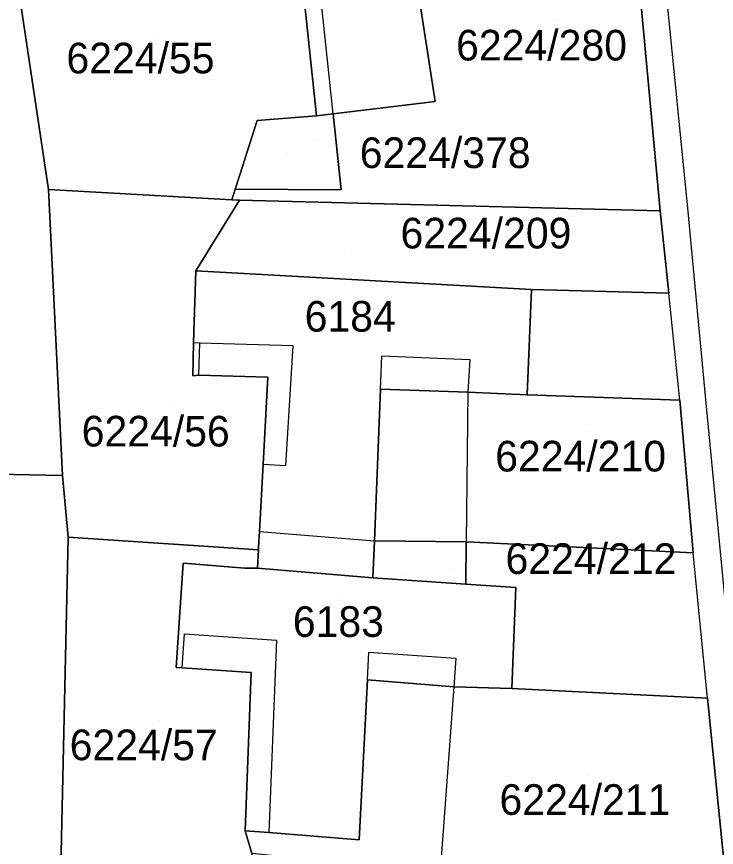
# Model space of a CAD drawing. Extents: x -266199 to -261993, y -1239047 to -1235108.
# Drawn here: x -263875.3 to -263829.6, y -1236080.9 to -1236026.7 of the extents above; entities that cross this region are included whole.
import ezdxf

# ---------------------------------------------------------------- set-up
doc = ezdxf.new("R2010")
doc.units = 0
for name, color, linetype in [('body_kn', 7, 'Continuous'), ('kladpar_druhypozemkov', 7, 'Continuous'), ('kladpar_hranice', 7, 'Continuous'), ('kladpar_parcelnecisla', 7, 'Continuous'), ('kladpar_plochy', 7, 'Continuous'), ('kladpar_sipky', 7, 'Continuous'), ('zappar_hrandruhpozemk', 7, 'Continuous')]:
    doc.layers.add(name, color=color, linetype=linetype)

msp = doc.modelspace()

# ---------------------------------------------------------------- linework, layer by layer
at = {"layer": 'body_kn'}
for p, q in [((-263847.98, -1236032.21), (-263847.98, -1236032.21)), ((-263854.63, -1236033.02), (-263854.63, -1236033.02)), ((-263854.63, -1236033.02), (-263854.63, -1236033.02)), ((-263859.59, -1236033.45), (-263859.59, -1236033.45)), ((-263855.72, -1236033.15), (-263855.72, -1236033.15)), ((-263860.72, -1236037), (-263860.72, -1236037)), ((-263873.21, -1236037.96), (-263873.21, -1236037.96)), ((-263873.21, -1236037.96), (-263873.21, -1236037.96)), ((-263861.02, -1236037.94), (-263861.02, -1236037.94)), ((-263854.11, -1236037.98), (-263854.11, -1236037.98)), ((-263861.24, -1236038.62), (-263861.24, -1236038.62)), ((-263861.24, -1236038.62), (-263861.24, -1236038.62)), ((-263860.75, -1236038.65), (-263860.75, -1236038.65)), ((-263860.75, -1236038.65), (-263860.75, -1236038.65)), ((-263833.28, -1236039.34), (-263833.28, -1236039.34)), ((-263833.28, -1236039.34), (-263833.28, -1236039.34)), ((-263831.51, -1236039.17), (-263831.51, -1236039.17)), ((-263863.6, -1236043.27), (-263863.6, -1236043.27)), ((-263841.69, -1236044.49), (-263841.69, -1236044.49)), ((-263841.69, -1236044.49), (-263841.69, -1236044.49)), ((-263832.72, -1236044.72), (-263832.72, -1236044.72)), ((-263863.74, -1236047.97), (-263863.74, -1236047.97)), ((-263863.34, -1236047.98), (-263863.34, -1236047.98)), ((-263863.34, -1236047.98), (-263863.34, -1236047.98)), ((-263857.24, -1236048.16), (-263857.24, -1236048.16)), ((-263851.45, -1236048.82), (-263851.45, -1236048.82)), ((-263845.7, -1236049.06), (-263845.7, -1236049.06)), ((-263863.8, -1236050.12), (-263863.8, -1236050.12)), ((-263863.4, -1236050.08), (-263863.4, -1236050.08)), ((-263863.4, -1236050.08), (-263863.4, -1236050.08)), ((-263858.9, -1236050.21), (-263858.9, -1236050.21)), ((-263851.54, -1236050.98), (-263851.54, -1236050.98)), ((-263851.54, -1236050.98), (-263851.54, -1236050.98)), ((-263845.84, -1236051.19), (-263845.84, -1236051.19)), ((-263845.84, -1236051.19), (-263845.84, -1236051.19)), ((-263841.97, -1236051.35), (-263841.97, -1236051.35)), ((-263841.97, -1236051.35), (-263841.97, -1236051.35)), ((-263831.99, -1236051.7), (-263831.99, -1236051.7)), ((-263831.99, -1236051.7), (-263831.99, -1236051.7)), ((-263830.33, -1236051.66), (-263830.33, -1236051.66)), ((-263859.21, -1236055.89), (-263859.21, -1236055.89)), ((-263859.21, -1236055.89), (-263859.21, -1236055.89)), ((-263857.71, -1236055.97), (-263857.71, -1236055.97)), ((-263872.31, -1236056.62), (-263872.31, -1236056.62)), ((-263872.31, -1236056.62), (-263872.31, -1236056.62)), ((-263871.92, -1236060.66), (-263871.92, -1236060.66)), ((-263871.92, -1236060.66), (-263871.92, -1236060.66)), ((-263859.45, -1236060.28), (-263859.45, -1236060.28)), ((-263859.45, -1236060.28), (-263859.45, -1236060.28)), ((-263851.94, -1236060.89), (-263851.94, -1236060.89)), ((-263845.95, -1236060.96), (-263845.95, -1236060.96)), ((-263845.95, -1236060.96), (-263845.95, -1236060.96)), ((-263859.51, -1236061.48), (-263859.51, -1236061.48)), ((-263859.5, -1236061.28), (-263859.5, -1236061.28)), ((-263831.14, -1236061.67), (-263831.14, -1236061.67)), ((-263864.42, -1236062.35), (-263864.42, -1236062.35)), ((-263864.42, -1236062.35), (-263864.42, -1236062.35)), ((-263863.87, -1236062.39), (-263863.87, -1236062.39)), ((-263860.4, -1236062.67), (-263860.4, -1236062.67)), ((-263859.58, -1236062.68), (-263859.58, -1236062.68)), ((-263852.04, -1236063.31), (-263852.04, -1236063.31)), ((-263845.98, -1236063.71), (-263845.98, -1236063.71)), ((-263842.7, -1236063.93), (-263842.7, -1236063.93)), ((-263864.33, -1236066.97), (-263864.33, -1236066.97)), ((-263858.32, -1236067.38), (-263858.32, -1236067.38)), ((-263852.3, -1236068.16), (-263852.3, -1236068.16)), ((-263846.62, -1236068.54), (-263846.62, -1236068.54)), ((-263864.88, -1236069.15), (-263864.88, -1236069.15)), ((-263864.48, -1236069.18), (-263864.48, -1236069.18)), ((-263864.48, -1236069.18), (-263864.48, -1236069.18)), ((-263859.99, -1236069.49), (-263859.99, -1236069.49)), ((-263852.39, -1236069.96), (-263852.39, -1236069.96)), ((-263852.39, -1236069.96), (-263852.39, -1236069.96)), ((-263846.76, -1236070.41), (-263846.76, -1236070.41)), ((-263846.76, -1236070.41), (-263846.76, -1236070.41)), ((-263842.97, -1236070.54), (-263842.97, -1236070.54)), ((-263842.97, -1236070.54), (-263842.97, -1236070.54)), ((-263830.19, -1236071.16), (-263830.19, -1236071.16)), ((-263830.19, -1236071.16), (-263830.19, -1236071.16)), ((-263860.37, -1236079.82), (-263860.37, -1236079.82)), ((-263858.84, -1236079.94), (-263858.84, -1236079.94)), ((-263852.93, -1236080.41), (-263852.93, -1236080.41))]:
    msp.add_line(p, q, dxfattribs=at)
at = {"layer": 'kladpar_druhypozemkov'}
for p, q in [((-263839.99, -1236026.93), (-263839.99, -1236026.93)), ((-263866.25, -1236027.77), (-263866.25, -1236027.77)), ((-263857.59, -1236035.61), (-263857.59, -1236035.61)), ((-263853.91, -1236042.1), (-263853.91, -1236042.1)), ((-263853.82, -1236045.52), (-263853.82, -1236045.52)), ((-263865.31, -1236052.13), (-263865.31, -1236052.13)), ((-263837.88, -1236053.76), (-263837.88, -1236053.76)), ((-263850.11, -1236063.09), (-263850.11, -1236063.09)), ((-263854.14, -1236064.56), (-263854.14, -1236064.56)), ((-263865.99, -1236072.61), (-263865.99, -1236072.61)), ((-263838.04, -1236076.18), (-263838.04, -1236076.18))]:
    msp.add_line(p, q, dxfattribs=at)
at = {"layer": 'kladpar_hranice'}
for points in [[(-263833.28, -1236039.34), (-263835.05, -1236020.28), (-263840.03, -1236020.93), (-263841.03, -1236014.36), (-263841.37, -1236012.08), (-263835.89, -1236011.35), (-263837.01, -1236001.27), (-263842.92, -1236002.08), (-263843.97, -1235995.5), (-263837.52, -1235994.78), (-263838.31, -1235987.4), (-263841.01, -1235970.09), (-263850.48, -1235972.43), (-263852.3, -1235965.99), (-263852.92, -1235963.79), (-263842.67, -1235961.04)], [(-263862.4, -1236017.06), (-263857.69, -1236016.34), (-263856.02, -1236016.08), (-263850.47, -1236015.57), (-263841.03, -1236014.36), (-263840.03, -1236020.93), (-263843.83, -1236021.38), (-263849.53, -1236022.05), (-263847.98, -1236032.21), (-263854.63, -1236033.02), (-263855.72, -1236033.15), (-263856.76, -1236023.23), (-263860.92, -1236023.81), (-263861.34, -1236023.87), (-263862.4, -1236017.06)], [(-263876.22, -1236018.04), (-263857.91, -1236015), (-263857.69, -1236016.34), (-263862.4, -1236017.06), (-263861.34, -1236023.87), (-263860.92, -1236023.81), (-263856.76, -1236023.23), (-263855.72, -1236033.15), (-263859.59, -1236033.45), (-263860.72, -1236037), (-263861.02, -1236037.94), (-263861.24, -1236038.62), (-263873.21, -1236037.96), (-263875.05, -1236025.74), (-263876.22, -1236018.04)], [(-263835.05, -1236020.28), (-263833.28, -1236039.34), (-263860.75, -1236038.65), (-263861.24, -1236038.62), (-263861.02, -1236037.94), (-263854.11, -1236037.98), (-263854.63, -1236033.02), (-263847.98, -1236032.21), (-263849.53, -1236022.05), (-263843.83, -1236021.38), (-263840.03, -1236020.93), (-263835.05, -1236020.28)], [(-263873.21, -1236037.96), (-263872.31, -1236056.62), (-263901.98, -1236056.01), (-263903.98, -1236043.88), (-263907.95, -1236026.19), (-263875.05, -1236025.74), (-263873.21, -1236037.96)], [(-263854.63, -1236033.02), (-263854.11, -1236037.98), (-263861.02, -1236037.94), (-263860.72, -1236037), (-263859.59, -1236033.45), (-263855.72, -1236033.15), (-263854.63, -1236033.02)], [(-263861.24, -1236038.62), (-263860.75, -1236038.65), (-263863.6, -1236043.27), (-263863.74, -1236047.97), (-263863.8, -1236050.12), (-263863.4, -1236050.08), (-263858.9, -1236050.21), (-263859.21, -1236055.89), (-263859.45, -1236060.28), (-263859.5, -1236061.28), (-263859.51, -1236061.48), (-263871.92, -1236060.66), (-263872.31, -1236056.62), (-263873.21, -1236037.96), (-263861.24, -1236038.62)], [(-263860.75, -1236038.65), (-263833.28, -1236039.34), (-263832.72, -1236044.72), (-263841.69, -1236044.49), (-263863.6, -1236043.27), (-263860.75, -1236038.65)], [(-263828.78, -1236085.21), (-263830.19, -1236071.16), (-263842.97, -1236070.54), (-263842.7, -1236063.93), (-263845.98, -1236063.71), (-263845.95, -1236060.96), (-263831.14, -1236061.67), (-263831.99, -1236051.7), (-263841.97, -1236051.35), (-263841.69, -1236044.49), (-263832.72, -1236044.72), (-263833.28, -1236039.34)], [(-263841.69, -1236044.49), (-263841.97, -1236051.35), (-263845.84, -1236051.19), (-263851.54, -1236050.98), (-263851.94, -1236060.89), (-263852.04, -1236063.31), (-263859.58, -1236062.68), (-263859.51, -1236061.48), (-263859.5, -1236061.28), (-263859.45, -1236060.28), (-263859.21, -1236055.89), (-263858.9, -1236050.21), (-263863.4, -1236050.08), (-263863.8, -1236050.12), (-263863.74, -1236047.97), (-263863.6, -1236043.27), (-263841.69, -1236044.49)], [(-263841.97, -1236051.35), (-263831.99, -1236051.7), (-263831.14, -1236061.67), (-263845.95, -1236060.96), (-263851.94, -1236060.89), (-263851.54, -1236050.98), (-263845.84, -1236051.19), (-263841.97, -1236051.35)], [(-263872.31, -1236056.62), (-263871.92, -1236060.66), (-263872.43, -1236083.2), (-263869.72, -1236083.31), (-263870.45, -1236091.57), (-263899.11, -1236091.36), (-263900.28, -1236072.34), (-263901.98, -1236056.01), (-263872.31, -1236056.62)], [(-263871.92, -1236060.66), (-263859.51, -1236061.48), (-263859.58, -1236062.68), (-263860.4, -1236062.67), (-263863.87, -1236062.39), (-263864.42, -1236062.35), (-263864.88, -1236069.15), (-263864.48, -1236069.18), (-263859.99, -1236069.49), (-263860.37, -1236079.82), (-263859.94, -1236081.3), (-263860.08, -1236084.08), (-263869.72, -1236083.31), (-263872.43, -1236083.2), (-263871.92, -1236060.66)], [(-263845.95, -1236060.96), (-263845.98, -1236063.71), (-263852.04, -1236063.31), (-263851.94, -1236060.89), (-263845.95, -1236060.96)], [(-263864.42, -1236062.35), (-263863.87, -1236062.39), (-263860.4, -1236062.67), (-263859.58, -1236062.68), (-263852.04, -1236063.31), (-263845.98, -1236063.71), (-263842.7, -1236063.93), (-263842.97, -1236070.54), (-263846.76, -1236070.41), (-263852.39, -1236069.96), (-263852.93, -1236080.41), (-263858.84, -1236079.94), (-263860.37, -1236079.82), (-263859.99, -1236069.49), (-263864.48, -1236069.18), (-263864.88, -1236069.15), (-263864.42, -1236062.35)], [(-263842.97, -1236070.54), (-263830.19, -1236071.16), (-263828.78, -1236085.21), (-263847.78, -1236084.31), (-263856.04, -1236083.92), (-263855.85, -1236081.71), (-263859.94, -1236081.3), (-263860.37, -1236079.82), (-263858.84, -1236079.94), (-263852.93, -1236080.41), (-263852.39, -1236069.96), (-263846.76, -1236070.41), (-263842.97, -1236070.54)]]:
    msp.add_lwpolyline(points, dxfattribs=at)
at = {"layer": 'kladpar_plochy'}
for p, q in [((-263875.05, -1236025.74), (-263873.21, -1236037.96)), ((-263873.21, -1236037.96), (-263872.31, -1236056.62)), ((-263872.31, -1236056.62), (-263901.98, -1236056.01)), ((-263901.98, -1236056.01), (-263872.31, -1236056.62)), ((-263872.31, -1236056.62), (-263871.92, -1236060.66)), ((-263871.92, -1236060.66), (-263872.43, -1236083.2))]:
    msp.add_line(p, q, dxfattribs=at)
for points in [[(-263862.4, -1236017.06), (-263857.69, -1236016.34), (-263856.02, -1236016.08), (-263850.47, -1236015.57), (-263841.03, -1236014.36), (-263840.03, -1236020.93), (-263843.83, -1236021.38), (-263849.53, -1236022.05), (-263847.98, -1236032.21), (-263854.63, -1236033.02), (-263855.72, -1236033.15), (-263856.76, -1236023.23), (-263860.92, -1236023.81), (-263861.34, -1236023.87)], [(-263876.22, -1236018.04), (-263857.91, -1236015), (-263857.69, -1236016.34), (-263862.4, -1236017.06), (-263861.34, -1236023.87), (-263860.92, -1236023.81), (-263856.76, -1236023.23), (-263855.72, -1236033.15), (-263859.59, -1236033.45), (-263860.72, -1236037), (-263861.02, -1236037.94), (-263861.24, -1236038.62), (-263873.21, -1236037.96), (-263875.05, -1236025.74)], [(-263835.05, -1236020.28), (-263833.28, -1236039.34), (-263860.75, -1236038.65), (-263861.24, -1236038.62), (-263861.02, -1236037.94), (-263854.11, -1236037.98), (-263854.63, -1236033.02), (-263847.98, -1236032.21), (-263849.53, -1236022.05), (-263843.83, -1236021.38), (-263840.03, -1236020.93)], [(-263854.63, -1236033.02), (-263854.11, -1236037.98), (-263861.02, -1236037.94), (-263860.72, -1236037), (-263859.59, -1236033.45), (-263855.72, -1236033.15)], [(-263861.24, -1236038.62), (-263860.75, -1236038.65), (-263863.6, -1236043.27), (-263863.74, -1236047.97), (-263863.8, -1236050.12), (-263863.4, -1236050.08), (-263858.9, -1236050.21), (-263859.21, -1236055.89), (-263859.45, -1236060.28), (-263859.5, -1236061.28), (-263859.51, -1236061.48), (-263871.92, -1236060.66), (-263872.31, -1236056.62), (-263873.21, -1236037.96)], [(-263860.75, -1236038.65), (-263833.28, -1236039.34), (-263832.72, -1236044.72), (-263841.69, -1236044.49), (-263863.6, -1236043.27)], [(-263841.69, -1236044.49), (-263841.97, -1236051.35), (-263845.84, -1236051.19), (-263851.54, -1236050.98), (-263851.94, -1236060.89), (-263852.04, -1236063.31), (-263859.58, -1236062.68), (-263859.51, -1236061.48), (-263859.5, -1236061.28), (-263859.45, -1236060.28), (-263859.21, -1236055.89), (-263858.9, -1236050.21), (-263863.4, -1236050.08), (-263863.8, -1236050.12), (-263863.74, -1236047.97), (-263863.6, -1236043.27)], [(-263841.97, -1236051.35), (-263831.99, -1236051.7), (-263831.14, -1236061.67), (-263845.95, -1236060.96), (-263851.94, -1236060.89), (-263851.54, -1236050.98), (-263845.84, -1236051.19)], [(-263871.92, -1236060.66), (-263859.51, -1236061.48), (-263859.58, -1236062.68), (-263860.4, -1236062.67), (-263863.87, -1236062.39), (-263864.42, -1236062.35), (-263864.88, -1236069.15), (-263864.48, -1236069.18), (-263859.99, -1236069.49), (-263860.37, -1236079.82), (-263859.94, -1236081.3), (-263860.08, -1236084.08), (-263869.72, -1236083.31), (-263872.43, -1236083.2)], [(-263845.95, -1236060.96), (-263845.98, -1236063.71), (-263852.04, -1236063.31), (-263851.94, -1236060.89)], [(-263864.42, -1236062.35), (-263863.87, -1236062.39), (-263860.4, -1236062.67), (-263859.58, -1236062.68), (-263852.04, -1236063.31), (-263845.98, -1236063.71), (-263842.7, -1236063.93), (-263842.97, -1236070.54), (-263846.76, -1236070.41), (-263852.39, -1236069.96), (-263852.93, -1236080.41), (-263858.84, -1236079.94), (-263860.37, -1236079.82), (-263859.99, -1236069.49), (-263864.48, -1236069.18), (-263864.88, -1236069.15)], [(-263842.97, -1236070.54), (-263830.19, -1236071.16), (-263828.78, -1236085.21), (-263847.78, -1236084.31), (-263856.04, -1236083.92), (-263855.85, -1236081.71), (-263859.94, -1236081.3), (-263860.37, -1236079.82), (-263858.84, -1236079.94), (-263852.93, -1236080.41), (-263852.39, -1236069.96), (-263846.76, -1236070.41)]]:
    msp.add_lwpolyline(points, close=True, dxfattribs=at)
msp.add_lwpolyline([(-263828.78, -1236085.21), (-263830.19, -1236071.16), (-263842.97, -1236070.54), (-263842.7, -1236063.93), (-263845.98, -1236063.71), (-263845.95, -1236060.96), (-263831.14, -1236061.67), (-263831.99, -1236051.7), (-263841.97, -1236051.35), (-263841.69, -1236044.49), (-263832.72, -1236044.72), (-263833.28, -1236039.34), (-263835.05, -1236020.28)], dxfattribs=at)
at = {"layer": 'kladpar_sipky'}
for p, q in [((-263855.66, -1236034.69), (-263855.66, -1236034.69)), ((-263846.77, -1236062.73), (-263846.77, -1236062.73))]:
    msp.add_line(p, q, dxfattribs=at)
at = {"layer": 'zappar_hrandruhpozemk'}
for p, q in [((-263835.28, -1236001.29), (-263831.51, -1236039.17)), ((-263831.99, -1236051.7), (-263832.72, -1236044.72)), ((-263863.34, -1236047.98), (-263863.74, -1236047.97)), ((-263863.4, -1236050.08), (-263863.34, -1236047.98)), ((-263857.24, -1236048.16), (-263863.34, -1236047.98)), ((-263851.54, -1236050.98), (-263851.45, -1236048.82)), ((-263851.45, -1236048.82), (-263845.7, -1236049.06)), ((-263845.7, -1236049.06), (-263845.84, -1236051.19)), ((-263845.84, -1236051.19), (-263845.95, -1236060.96)), ((-263859.45, -1236060.28), (-263851.94, -1236060.89)), ((-263830.19, -1236071.16), (-263831.14, -1236061.67)), ((-263864.48, -1236069.18), (-263864.33, -1236066.97)), ((-263864.33, -1236066.97), (-263858.32, -1236067.38)), ((-263858.32, -1236067.38), (-263858.84, -1236079.94)), ((-263852.39, -1236069.96), (-263852.3, -1236068.16)), ((-263852.3, -1236068.16), (-263846.62, -1236068.54)), ((-263846.62, -1236068.54), (-263846.76, -1236070.41)), ((-263846.76, -1236070.41), (-263847.78, -1236084.31))]:
    msp.add_line(p, q, dxfattribs=at)
for points in [[(-263854.63, -1236033.02), (-263855.67, -1236023.12), (-263855.86, -1236021.29), (-263857.01, -1236021.45)], [(-263831.51, -1236039.17), (-263830.33, -1236051.66), (-263828.45, -1236071.09)], [(-263859.21, -1236055.89), (-263857.71, -1236055.97), (-263857.24, -1236048.16)]]:
    msp.add_lwpolyline(points, dxfattribs=at)

# ---------------------------------------------------------------- texts
at = {"layer": 'kladpar_parcelnecisla'}
for s, p in [('6224/280', (-263846.605, -1236029.53)), ('6224/55', (-263872.044, -1236030.37)), ('6224/378', (-263852.894, -1236036.55)), ('6224/209', (-263850.233, -1236041.8)), ('6184', (-263856.492, -1236047.23)), ('6224/56', (-263871.049, -1236054.73)), ('6224/210', (-263844.054, -1236056.36)), ('6224/212', (-263843.379, -1236063.05)), ('6183', (-263857.264, -1236067.16)), ('6224/57', (-263871.832, -1236075.21)), ('6224/211', (-263843.773, -1236078.78))]:
    msp.add_text(s, height=2, dxfattribs=at).set_placement(p)

doc.saveas('drawing.dxf')
